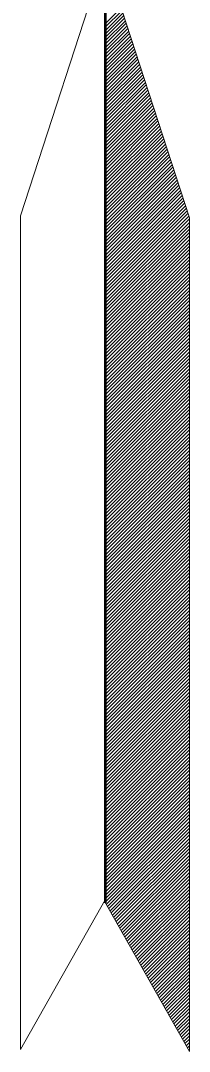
# Model space of a CAD drawing. Extents: x 2363427 to 2368559, y 6957299 to 6980140.
# Drawn here: x 2363637.7 to 2363659.7, y 6979506.1 to 6979641 of the extents above; entities that cross this region are included whole.
import ezdxf

# ---------------------------------------------------------------- set-up
doc = ezdxf.new("R2010")
doc.units = 0
doc.header["$LTSCALE"] = 5.6
doc.layers.add('1', color=7, linetype='Continuous', lineweight=13)

msp = doc.modelspace()

# ---------------------------------------------------------------- linework, layer by layer
at = {"layer": '1', "lineweight": 53}
msp.add_line((2363648.712, 6979694.766), (2363648.712, 6979525.565), dxfattribs=at)
at = {"layer": '1'}
for p, q in [((2363648.748, 6979640.604), (2363650.844, 6979642.702)), ((2363648.748, 6979640.16), (2363650.955, 6979642.365)), ((2363648.746, 6979639.269), (2363651.172, 6979641.693)), ((2363648.746, 6979638.378), (2363651.388, 6979641.021)), ((2363648.748, 6979639.713), (2363651.063, 6979642.03)), ((2363648.749, 6979638.822), (2363651.281, 6979641.359)), ((2363648.746, 6979637.042), (2363651.717, 6979640.01)), ((2363648.746, 6979636.596), (2363651.825, 6979639.675)), ((2363648.748, 6979637.933), (2363651.5, 6979640.684)), ((2363648.748, 6979637.486), (2363651.606, 6979640.347)), ((2363648.745, 6979635.704), (2363652.044, 6979639.002)), ((2363648.746, 6979636.152), (2363651.935, 6979639.34)), ((2363648.746, 6979635.261), (2363652.151, 6979638.664)), ((2363648.746, 6979634.814), (2363652.262, 6979638.329)), ((2363648.744, 6979633.477), (2363652.588, 6979637.321)), ((2363648.745, 6979633.031), (2363652.698, 6979636.985)), ((2363648.746, 6979634.368), (2363652.371, 6979637.992)), ((2363648.746, 6979633.924), (2363652.481, 6979637.658)), ((2363648.744, 6979632.14), (2363652.915, 6979636.312)), ((2363648.744, 6979631.25), (2363653.134, 6979635.64)), ((2363648.745, 6979632.584), (2363652.807, 6979636.646)), ((2363648.746, 6979631.693), (2363653.025, 6979635.974)), ((2363648.744, 6979630.803), (2363653.243, 6979635.301)), ((2363648.744, 6979630.358), (2363653.352, 6979634.966)), ((2363648.744, 6979629.912), (2363653.461, 6979634.629)), ((2363648.745, 6979629.467), (2363653.57, 6979634.294)), ((2363648.743, 6979627.685), (2363654.006, 6979632.947)), ((2363648.744, 6979629.022), (2363653.678, 6979633.958)), ((2363648.744, 6979628.576), (2363653.789, 6979633.619)), ((2363648.744, 6979628.131), (2363653.897, 6979633.284)), ((2363648.743, 6979627.238), (2363654.115, 6979632.611)), ((2363648.743, 6979626.349), (2363654.334, 6979631.939)), ((2363648.744, 6979626.794), (2363654.225, 6979632.275)), ((2363648.744, 6979625.903), (2363654.442, 6979631.601)), ((2363648.742, 6979624.121), (2363654.879, 6979630.256)), ((2363648.743, 6979625.458), (2363654.552, 6979631.264)), ((2363648.743, 6979625.01), (2363654.659, 6979630.927)), ((2363648.743, 6979624.567), (2363654.769, 6979630.592)), ((2363648.743, 6979623.676), (2363654.988, 6979629.919)), ((2363648.743, 6979623.23), (2363655.097, 6979629.583)), ((2363648.743, 6979622.784), (2363655.205, 6979629.246)), ((2363648.743, 6979622.338), (2363655.315, 6979628.91)), ((2363648.741, 6979620.557), (2363655.75, 6979627.564)), ((2363648.742, 6979621.893), (2363655.422, 6979628.574)), ((2363648.742, 6979621.448), (2363655.532, 6979628.238)), ((2363648.742, 6979621), (2363655.641, 6979627.902)), ((2363648.741, 6979619.665), (2363655.969, 6979626.893)), ((2363648.742, 6979619.218), (2363656.08, 6979626.556)), ((2363648.742, 6979618.773), (2363656.186, 6979626.218)), ((2363648.743, 6979620.109), (2363655.859, 6979627.227)), ((2363648.739, 6979616.991), (2363656.623, 6979624.876)), ((2363648.74, 6979618.328), (2363656.296, 6979625.882)), ((2363648.74, 6979617.882), (2363656.405, 6979625.546)), ((2363648.741, 6979617.435), (2363656.514, 6979625.21)), ((2363648.739, 6979616.1), (2363656.841, 6979624.202)), ((2363648.74, 6979615.655), (2363656.951, 6979623.864)), ((2363648.74, 6979615.208), (2363657.059, 6979623.528)), ((2363648.741, 6979616.544), (2363656.731, 6979624.537)), ((2363648.739, 6979614.764), (2363657.168, 6979623.193)), ((2363648.739, 6979613.873), (2363657.388, 6979622.519)), ((2363648.739, 6979613.427), (2363657.494, 6979622.181)), ((2363648.741, 6979614.316), (2363657.276, 6979622.856)), ((2363648.739, 6979612.982), (2363657.604, 6979621.845)), ((2363648.739, 6979612.536), (2363657.714, 6979621.509)), ((2363648.739, 6979612.089), (2363657.824, 6979621.175)), ((2363648.739, 6979611.646), (2363657.932, 6979620.836)), ((2363648.738, 6979610.307), (2363658.258, 6979619.828)), ((2363648.738, 6979609.865), (2363658.367, 6979619.491)), ((2363648.739, 6979611.199), (2363658.04, 6979620.499)), ((2363648.739, 6979610.756), (2363658.151, 6979620.163)), ((2363648.737, 6979608.972), (2363658.586, 6979618.818)), ((2363648.738, 6979608.081), (2363658.803, 6979618.145)), ((2363648.739, 6979609.416), (2363658.476, 6979619.157)), ((2363648.739, 6979608.524), (2363658.695, 6979618.482)), ((2363648.736, 6979606.744), (2363659.13, 6979617.137)), ((2363648.738, 6979607.635), (2363658.914, 6979617.81)), ((2363648.738, 6979607.189), (2363659.022, 6979617.474)), ((2363648.739, 6979606.298), (2363659.24, 6979616.798)), ((2363648.736, 6979604.514), (2363659.675, 6979615.454)), ((2363648.737, 6979605.852), (2363659.349, 6979616.463)), ((2363648.737, 6979605.405), (2363659.459, 6979616.128)), ((2363648.738, 6979604.961), (2363659.567, 6979615.792)), ((2363648.735, 6979603.179), (2363659.748, 6979614.191)), ((2363648.736, 6979604.07), (2363659.748, 6979615.08)), ((2363648.736, 6979603.623), (2363659.748, 6979614.635)), ((2363648.735, 6979602.287), (2363659.748, 6979613.299)), ((2363648.736, 6979601.842), (2363659.746, 6979612.854)), ((2363648.737, 6979602.733), (2363659.746, 6979613.745)), ((2363648.735, 6979600.951), (2363659.748, 6979611.964)), ((2363648.735, 6979600.506), (2363659.748, 6979611.516)), ((2363648.736, 6979601.396), (2363659.746, 6979612.407)), ((2363648.735, 6979600.061), (2363659.748, 6979611.073)), ((2363648.735, 6979599.614), (2363659.746, 6979610.627)), ((2363648.735, 6979599.169), (2363659.748, 6979610.18)), ((2363648.733, 6979597.386), (2363659.748, 6979608.4)), ((2363648.735, 6979598.723), (2363659.746, 6979609.737)), ((2363648.735, 6979598.278), (2363659.746, 6979609.29)), ((2363648.735, 6979597.831), (2363659.748, 6979608.847)), ((2363648.734, 6979596.495), (2363659.746, 6979607.509)), ((2363648.734, 6979596.05), (2363659.748, 6979607.063)), ((2363648.735, 6979596.941), (2363659.748, 6979607.956)), ((2363648.733, 6979595.158), (2363659.746, 6979606.172)), ((2363648.733, 6979594.713), (2363659.748, 6979605.727)), ((2363648.735, 6979595.604), (2363659.746, 6979606.62)), ((2363648.732, 6979593.822), (2363659.748, 6979604.835)), ((2363648.733, 6979594.268), (2363659.748, 6979605.281)), ((2363648.734, 6979593.377), (2363659.746, 6979604.391)), ((2363648.732, 6979592.93), (2363659.748, 6979603.944)), ((2363648.733, 6979592.486), (2363659.746, 6979603.5)), ((2363648.733, 6979592.04), (2363659.746, 6979603.053)), ((2363648.731, 6979591.596), (2363659.748, 6979602.609)), ((2363648.732, 6979590.704), (2363659.748, 6979601.717)), ((2363648.733, 6979591.149), (2363659.748, 6979602.162)), ((2363648.731, 6979589.367), (2363659.746, 6979600.382)), ((2363648.732, 6979590.258), (2363659.746, 6979601.272)), ((2363648.732, 6979589.812), (2363659.748, 6979600.826)), ((2363648.73, 6979588.028), (2363659.748, 6979599.046)), ((2363648.731, 6979588.921), (2363659.746, 6979599.936)), ((2363648.731, 6979588.476), (2363659.748, 6979599.491)), ((2363648.73, 6979587.137), (2363659.746, 6979598.155)), ((2363648.73, 6979586.694), (2363659.748, 6979597.709)), ((2363648.732, 6979587.585), (2363659.748, 6979598.598)), ((2363648.73, 6979585.802), (2363659.746, 6979596.819)), ((2363648.73, 6979585.357), (2363659.748, 6979596.373)), ((2363648.731, 6979586.248), (2363659.746, 6979597.264)), ((2363648.729, 6979584.464), (2363659.748, 6979595.483)), ((2363648.73, 6979584.91), (2363659.748, 6979595.928)), ((2363648.73, 6979584.019), (2363659.746, 6979595.037)), ((2363648.729, 6979583.575), (2363659.748, 6979594.591)), ((2363648.73, 6979583.127), (2363659.746, 6979594.146)), ((2363648.73, 6979582.684), (2363659.746, 6979593.701)), ((2363648.728, 6979582.236), (2363659.748, 6979593.256)), ((2363648.729, 6979581.347), (2363659.748, 6979592.364)), ((2363648.73, 6979581.793), (2363659.748, 6979592.81)), ((2363648.727, 6979580.009), (2363659.746, 6979591.027)), ((2363648.729, 6979580.902), (2363659.746, 6979591.918)), ((2363648.729, 6979580.455), (2363659.748, 6979591.474)), ((2363648.728, 6979579.118), (2363659.748, 6979590.138)), ((2363648.728, 6979578.675), (2363659.748, 6979589.692)), ((2363648.73, 6979579.564), (2363659.746, 6979590.584)), ((2363648.727, 6979577.784), (2363659.746, 6979588.8)), ((2363648.727, 6979577.337), (2363659.748, 6979588.354)), ((2363648.729, 6979578.228), (2363659.748, 6979589.246)), ((2363648.726, 6979576.446), (2363659.748, 6979587.464)), ((2363648.727, 6979576.892), (2363659.746, 6979587.909)), ((2363648.728, 6979576), (2363659.746, 6979587.019)), ((2363648.726, 6979575.555), (2363659.748, 6979586.573)), ((2363648.727, 6979575.108), (2363659.748, 6979586.13)), ((2363648.727, 6979574.663), (2363659.746, 6979585.682)), ((2363648.726, 6979574.218), (2363659.748, 6979585.237)), ((2363648.726, 6979573.327), (2363659.748, 6979584.345)), ((2363648.727, 6979573.772), (2363659.746, 6979584.792)), ((2363648.726, 6979572.883), (2363659.746, 6979583.902)), ((2363648.726, 6979572.434), (2363659.748, 6979583.454)), ((2363648.726, 6979571.99), (2363659.748, 6979583.011)), ((2363648.725, 6979570.653), (2363659.746, 6979581.675)), ((2363648.726, 6979571.544), (2363659.746, 6979582.565)), ((2363648.726, 6979571.099), (2363659.748, 6979582.119)), ((2363648.726, 6979570.207), (2363659.748, 6979581.228)), ((2363648.726, 6979569.762), (2363659.746, 6979580.785)), ((2363648.726, 6979569.315), (2363659.748, 6979580.338)), ((2363648.725, 6979568.424), (2363659.746, 6979579.446)), ((2363648.726, 6979568.87), (2363659.748, 6979579.892)), ((2363648.726, 6979567.981), (2363659.748, 6979579.001)), ((2363648.725, 6979567.533), (2363659.746, 6979578.556)), ((2363648.726, 6979567.089), (2363659.748, 6979578.112)), ((2363648.726, 6979566.643), (2363659.746, 6979577.666)), ((2363648.723, 6979566.198), (2363659.748, 6979577.221)), ((2363648.725, 6979565.753), (2363659.748, 6979576.774)), ((2363648.725, 6979565.306), (2363659.746, 6979576.332)), ((2363648.723, 6979564.86), (2363659.748, 6979575.883)), ((2363648.723, 6979563.969), (2363659.748, 6979574.993)), ((2363648.725, 6979564.416), (2363659.746, 6979575.438)), ((2363648.723, 6979563.524), (2363659.746, 6979574.547)), ((2363648.723, 6979563.08), (2363659.748, 6979574.104)), ((2363648.723, 6979562.633), (2363659.748, 6979573.657)), ((2363648.721, 6979561.298), (2363659.746, 6979572.32)), ((2363648.723, 6979562.19), (2363659.746, 6979573.213)), ((2363648.723, 6979561.742), (2363659.748, 6979572.767)), ((2363648.722, 6979560.404), (2363659.746, 6979571.429)), ((2363648.722, 6979559.959), (2363659.748, 6979570.985)), ((2363648.723, 6979560.851), (2363659.748, 6979571.876)), ((2363648.721, 6979559.068), (2363659.748, 6979570.094)), ((2363648.723, 6979559.514), (2363659.748, 6979570.536)), ((2363648.723, 6979558.623), (2363659.748, 6979569.647)), ((2363648.721, 6979558.178), (2363659.746, 6979569.203)), ((2363648.722, 6979557.73), (2363659.748, 6979568.758)), ((2363648.722, 6979557.288), (2363659.746, 6979568.312)), ((2363648.72, 6979556.839), (2363659.748, 6979567.867)), ((2363648.721, 6979556.396), (2363659.748, 6979567.421)), ((2363648.721, 6979555.95), (2363659.748, 6979566.974)), ((2363648.719, 6979555.505), (2363659.748, 6979566.53)), ((2363648.72, 6979554.613), (2363659.748, 6979565.64)), ((2363648.721, 6979555.059), (2363659.746, 6979566.083)), ((2363648.719, 6979553.277), (2363659.748, 6979564.303)), ((2363648.72, 6979554.168), (2363659.746, 6979565.193)), ((2363648.72, 6979553.722), (2363659.748, 6979564.748)), ((2363648.719, 6979552.83), (2363659.748, 6979563.857)), ((2363648.719, 6979552.386), (2363659.748, 6979563.414)), ((2363648.719, 6979551.939), (2363659.746, 6979562.966)), ((2363648.718, 6979551.049), (2363659.746, 6979562.076)), ((2363648.718, 6979550.604), (2363659.748, 6979561.631)), ((2363648.719, 6979550.158), (2363659.748, 6979561.184)), ((2363648.72, 6979551.495), (2363659.748, 6979562.523)), ((2363648.718, 6979549.711), (2363659.748, 6979560.739)), ((2363648.718, 6979548.82), (2363659.746, 6979559.849)), ((2363648.719, 6979549.267), (2363659.748, 6979560.295)), ((2363648.718, 6979548.376), (2363659.748, 6979559.404)), ((2363648.718, 6979547.928), (2363659.746, 6979558.958)), ((2363648.718, 6979547.486), (2363659.748, 6979558.513)), ((2363648.718, 6979546.593), (2363659.748, 6979557.622)), ((2363648.718, 6979546.146), (2363659.748, 6979557.177)), ((2363648.719, 6979547.037), (2363659.748, 6979558.069)), ((2363648.718, 6979545.702), (2363659.746, 6979556.73)), ((2363648.718, 6979545.255), (2363659.748, 6979556.286)), ((2363648.718, 6979544.81), (2363659.746, 6979555.84)), ((2363648.717, 6979543.919), (2363659.748, 6979554.95)), ((2363648.718, 6979544.365), (2363659.748, 6979555.396)), ((2363648.718, 6979543.474), (2363659.748, 6979554.505)), ((2363648.717, 6979543.028), (2363659.748, 6979554.058)), ((2363648.717, 6979542.585), (2363659.746, 6979553.614)), ((2363648.718, 6979542.137), (2363659.748, 6979553.167)), ((2363648.715, 6979541.692), (2363659.746, 6979552.722)), ((2363648.715, 6979540.801), (2363659.748, 6979551.831)), ((2363648.718, 6979541.246), (2363659.746, 6979552.276)), ((2363648.714, 6979539.464), (2363659.746, 6979550.495)), ((2363648.717, 6979540.356), (2363659.748, 6979551.385)), ((2363648.717, 6979539.91), (2363659.748, 6979550.941)), ((2363648.715, 6979539.019), (2363659.748, 6979550.05)), ((2363648.715, 6979538.573), (2363659.746, 6979549.604)), ((2363648.715, 6979538.128), (2363659.746, 6979549.159)), ((2363648.714, 6979537.236), (2363659.748, 6979548.27)), ((2363648.714, 6979536.791), (2363659.748, 6979547.821)), ((2363648.715, 6979537.683), (2363659.748, 6979548.712)), ((2363648.714, 6979536.344), (2363659.746, 6979547.377)), ((2363648.714, 6979535.9), (2363659.748, 6979546.932)), ((2363648.715, 6979535.453), (2363659.746, 6979546.486)), ((2363648.714, 6979535.007), (2363659.746, 6979546.041)), ((2363648.714, 6979534.562), (2363659.748, 6979545.595)), ((2363648.714, 6979534.116), (2363659.748, 6979545.151)), ((2363648.714, 6979533.672), (2363659.748, 6979544.705)), ((2363648.714, 6979533.226), (2363659.746, 6979544.258)), ((2363648.714, 6979532.78), (2363659.748, 6979543.814)), ((2363648.713, 6979532.335), (2363659.746, 6979543.367)), ((2363648.713, 6979531.443), (2363659.748, 6979542.477)), ((2363648.714, 6979531.89), (2363659.746, 6979542.924)), ((2363648.712, 6979530.108), (2363659.746, 6979541.142)), ((2363648.714, 6979530.998), (2363659.748, 6979542.032)), ((2363648.714, 6979530.552), (2363659.748, 6979541.586)), ((2363648.713, 6979529.216), (2363659.746, 6979540.25)), ((2363648.713, 6979528.77), (2363659.746, 6979539.805)), ((2363648.714, 6979529.661), (2363659.748, 6979540.696)), ((2363648.712, 6979527.879), (2363659.748, 6979538.914)), ((2363648.712, 6979527.434), (2363659.748, 6979538.47)), ((2363648.713, 6979528.326), (2363659.748, 6979539.36)), ((2363648.711, 6979526.543), (2363659.748, 6979537.578)), ((2363648.712, 6979526.989), (2363659.746, 6979538.023)), ((2363648.713, 6979526.098), (2363659.746, 6979537.134)), ((2363648.736, 6979525.676), (2363659.746, 6979536.687)), ((2363648.896, 6979525.392), (2363659.748, 6979536.241)), ((2363649.057, 6979525.106), (2363659.748, 6979535.795)), ((2363649.217, 6979524.822), (2363659.748, 6979535.352)), ((2363649.378, 6979524.536), (2363659.746, 6979534.904)), ((2363649.537, 6979524.253), (2363659.748, 6979534.461)), ((2363649.698, 6979523.968), (2363659.746, 6979534.014)), ((2363649.859, 6979523.683), (2363659.746, 6979533.57)), ((2363650.019, 6979523.399), (2363659.748, 6979533.124)), ((2363650.18, 6979523.114), (2363659.748, 6979532.678)), ((2363650.34, 6979522.827), (2363659.748, 6979532.234)), ((2363650.501, 6979522.544), (2363659.746, 6979531.787)), ((2363650.662, 6979522.259), (2363659.748, 6979531.342)), ((2363650.82, 6979521.973), (2363659.746, 6979530.896)), ((2363650.982, 6979521.688), (2363659.746, 6979530.451)), ((2363651.142, 6979521.405), (2363659.748, 6979530.007)), ((2363651.303, 6979521.118), (2363659.748, 6979529.559)), ((2363651.462, 6979520.833), (2363659.748, 6979529.115)), ((2363651.624, 6979520.55), (2363659.746, 6979528.669)), ((2363651.785, 6979520.264), (2363659.748, 6979528.223)), ((2363651.946, 6979519.979), (2363659.746, 6979527.78)), ((2363652.106, 6979519.694), (2363659.746, 6979527.332)), ((2363652.266, 6979519.409), (2363659.748, 6979526.889)), ((2363652.427, 6979519.123), (2363659.748, 6979526.443)), ((2363652.588, 6979518.839), (2363659.748, 6979525.996)), ((2363652.749, 6979518.553), (2363659.746, 6979525.552)), ((2363652.91, 6979518.269), (2363659.748, 6979525.105)), ((2363653.071, 6979517.984), (2363659.746, 6979524.662)), ((2363653.231, 6979517.698), (2363659.746, 6979524.216)), ((2363653.391, 6979517.414), (2363659.748, 6979523.772)), ((2363653.552, 6979517.13), (2363659.748, 6979523.325)), ((2363653.712, 6979516.843), (2363659.748, 6979522.879)), ((2363653.874, 6979516.56), (2363659.746, 6979522.436)), ((2363654.033, 6979516.275), (2363659.748, 6979521.99)), ((2363654.193, 6979515.988), (2363659.746, 6979521.544)), ((2363654.354, 6979515.704), (2363659.746, 6979521.098)), ((2363654.514, 6979515.421), (2363659.748, 6979520.653)), ((2363654.676, 6979515.134), (2363659.748, 6979520.208)), ((2363654.836, 6979514.85), (2363659.748, 6979519.761)), ((2363654.997, 6979514.564), (2363659.746, 6979519.317)), ((2363655.155, 6979514.28), (2363659.748, 6979518.872)), ((2363655.316, 6979513.996), (2363659.746, 6979518.426)), ((2363655.476, 6979513.711), (2363659.746, 6979517.981)), ((2363655.638, 6979513.427), (2363659.748, 6979517.534)), ((2363655.798, 6979513.14), (2363659.748, 6979517.09)), ((2363655.959, 6979512.856), (2363659.748, 6979516.644)), ((2363656.119, 6979512.57), (2363659.746, 6979516.197)), ((2363656.28, 6979512.288), (2363659.748, 6979515.752)), ((2363656.441, 6979512.001), (2363659.746, 6979515.307)), ((2363656.602, 6979511.716), (2363659.748, 6979514.862)), ((2363656.762, 6979511.433), (2363659.746, 6979514.414)), ((2363656.922, 6979511.145), (2363659.748, 6979513.971)), ((2363657.083, 6979510.862), (2363659.748, 6979513.525)), ((2363657.244, 6979510.577), (2363659.746, 6979513.08)), ((2363657.405, 6979510.292), (2363659.748, 6979512.635)), ((2363657.567, 6979510.007), (2363659.746, 6979512.188)), ((2363657.727, 6979509.722), (2363659.748, 6979511.744)), ((2363657.888, 6979509.437), (2363659.746, 6979511.299)), ((2363658.048, 6979509.152), (2363659.748, 6979510.853)), ((2363658.209, 6979508.868), (2363659.748, 6979510.407)), ((2363658.37, 6979508.583), (2363659.746, 6979509.962)), ((2363658.53, 6979508.298), (2363659.748, 6979509.517)), ((2363658.69, 6979508.013), (2363659.746, 6979509.071)), ((2363658.85, 6979507.728), (2363659.748, 6979508.626)), ((2363659.01, 6979507.443), (2363659.746, 6979508.181)), ((2363659.171, 6979507.159), (2363659.748, 6979507.735)), ((2363659.332, 6979506.874), (2363659.748, 6979507.292)), ((2363659.492, 6979506.589), (2363659.746, 6979506.844)), ((2363659.653, 6979506.303), (2363659.748, 6979506.399))]:
    msp.add_line(p, q, dxfattribs=at)
for points in [[(2363648.859, 6979649.981), (2363637.674, 6979615.48), (2363637.675, 6979506.382), (2363648.711, 6979525.966), (2363648.672, 6979649.412)], [(2363648.566, 6979649.736), (2363659.748, 6979615.234), (2363659.748, 6979506.137), (2363648.71, 6979525.717), (2363648.75, 6979649.167)]]:
    msp.add_lwpolyline(points, close=True, dxfattribs=at)

doc.saveas('drawing.dxf')
